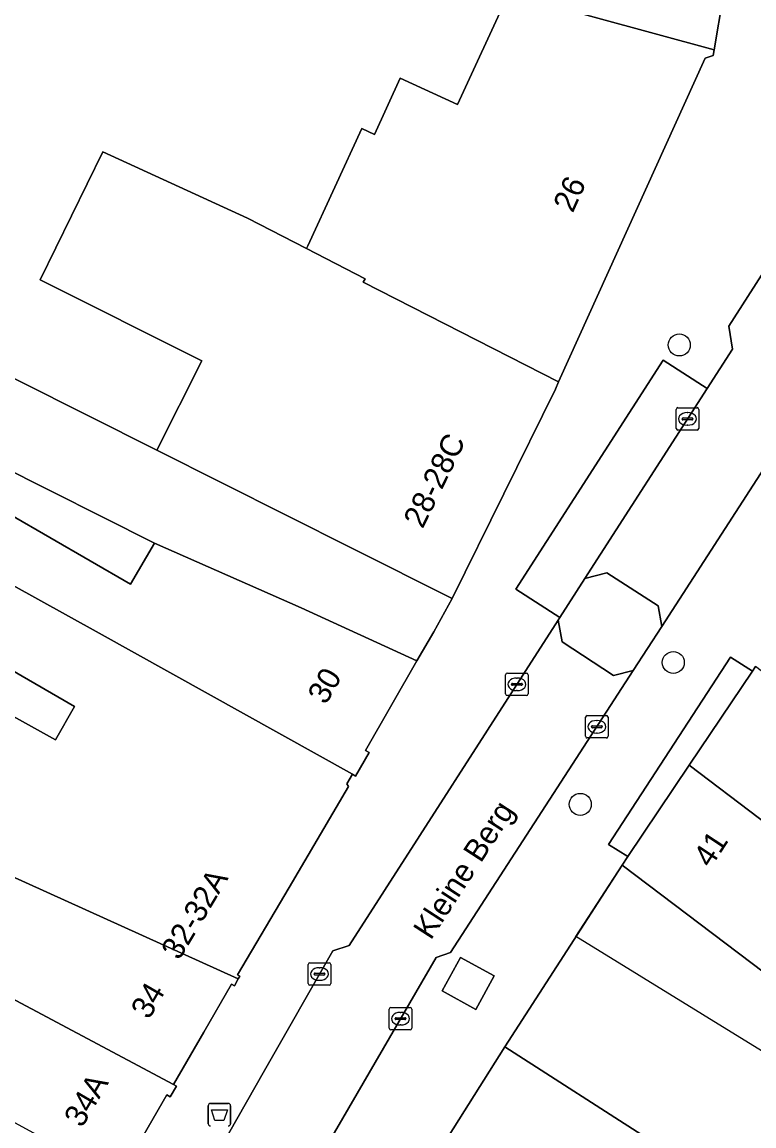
# Model space of a CAD drawing. Extents: x 160663 to 161506, y 382245 to 383291.
# Drawn here: x 161096.23 to 161128.8, y 383077.63 to 383126.73 of the extents above; entities that cross this region are included whole.
import ezdxf

# ---------------------------------------------------------------- set-up
doc = ezdxf.new("R2010")
doc.units = 0
for name, color, linetype in [('IMGEO_Afvalbak', 7, 'Continuous'), ('IMGEO_Boom', 7, 'Continuous'), ('IMGEO_Erf', 7, 'Continuous'), ('IMGEO_Kolk', 7, 'Continuous'), ('IMGEO_Openbare_ruimte_label', 7, 'Continuous'), ('IMGEO_Pand', 7, 'Continuous'), ('IMGEO_Pand_nummerreeks', 7, 'Continuous'), ('IMGEO_Pand_overbouw', 7, 'Continuous'), ('IMGEO_Pand_vergunning_verleend', 7, 'Continuous'), ('IMGEO_Parkeervlak_open', 7, 'Continuous'), ('IMGEO_Rijbaan_lokaal_open', 7, 'Continuous'), ('IMGEO_Voetpad_gesloten', 7, 'Continuous'), ('IMGEO_Voetpad_open', 7, 'Continuous'), ('IMGEO_Woonerf_open', 7, 'Continuous')]:
    doc.layers.add(name, color=color, linetype=linetype)

msp = doc.modelspace()

# ---------------------------------------------------------------- linework, layer by layer
at = {"layer": 'IMGEO_Afvalbak'}
for p, q in [((161104.518, 383077.733), (161104.518, 383078.533)), ((161104.518, 383078.533), (161104.518, 383077.733)), ((161104.618, 383078.633), (161105.408, 383078.633)), ((161105.408, 383078.633), (161104.618, 383078.633)), ((161105.508, 383078.533), (161105.508, 383077.733)), ((161105.508, 383077.733), (161105.508, 383078.533))]:
    msp.add_line(p, q, dxfattribs=at)
msp.add_lwpolyline([(161104.661, 383078.347), (161105.365, 383078.347), (161105.216, 383077.877), (161104.81, 383077.877), (161104.661, 383078.347)], dxfattribs=at)
for centre, start, end in [((161104.618, 383078.533), 90, 180), ((161104.618, 383078.533), 90, 180), ((161105.408, 383078.533), 0, 90), ((161105.408, 383078.533), 360, 90), ((161104.618, 383077.733), 180, 270), ((161104.618, 383077.733), 180, 270), ((161105.408, 383077.733), 270, 0), ((161105.408, 383077.733), 270, 0)]:
    msp.add_arc(centre, 0.1, start, end, dxfattribs=at)
at = {"layer": 'IMGEO_Boom'}
for centre in [(161125.476, 383112.368), (161125.209, 383098.247), (161121.069, 383091.936)]:
    msp.add_circle(centre, 0.489, dxfattribs=at)
at = {"layer": 'IMGEO_Erf'}
for points in [[(161089.879, 383113.891), (161102.23, 383107.686), (161104.228, 383111.663), (161097.042, 383115.272), (161099.825, 383120.963), (161106.266, 383118.007), (161108.894, 383116.654), (161108.95, 383116.775), (161111.345, 383121.996), (161111.915, 383121.735), (161113.061, 383124.233), (161115.611, 383123.064), (161117.845, 383127.933), (161119.014, 383127.673), (161119.028, 383128.579), (161116.147, 383130.304), (161116.598, 383132.104), (161102.611, 383140.477), (161099.139, 383142.555), (161097.125, 383138.696), (161093.57, 383140.552)], [(161095.667, 383104.842), (161101.058, 383101.728), (161102.119, 383103.56), (161088.202, 383110.552)], [(161093.838, 383096.949), (161097.716, 383094.802), (161098.57, 383096.283), (161092.684, 383099.683)]]:
    msp.add_lwpolyline(points, dxfattribs=at)
at = {"layer": 'IMGEO_Kolk'}
for p, q in [((161125.339, 383108.654), (161125.339, 383109.506)), ((161125.414, 383109.58), (161126.266, 383109.58)), ((161126.34, 383109.506), (161126.34, 383108.654)), ((161125.598, 383109.074), (161125.598, 383109.086)), ((161126.036, 383109.037), (161125.638, 383109.037)), ((161125.641, 383109.123), (161126.039, 383109.123)), ((161125.827, 383109.36), (161125.852, 383109.36)), ((161126.082, 383109.086), (161126.082, 383109.074)), ((161126.266, 383108.58), (161125.414, 383108.58)), ((161125.85, 383108.8), (161125.825, 383108.8)), ((161117.749, 383096.848), (161117.749, 383097.7)), ((161117.824, 383097.774), (161118.676, 383097.774)), ((161118.75, 383097.7), (161118.75, 383096.848)), ((161118.008, 383097.268), (161118.008, 383097.28)), ((161118.446, 383097.231), (161118.048, 383097.231)), ((161118.051, 383097.317), (161118.449, 383097.317)), ((161118.237, 383097.554), (161118.262, 383097.554)), ((161118.492, 383097.28), (161118.492, 383097.268)), ((161118.676, 383096.774), (161117.824, 383096.774)), ((161118.26, 383096.994), (161118.235, 383096.994)), ((161121.308, 383094.962), (161121.308, 383095.814)), ((161121.383, 383095.888), (161122.235, 383095.888)), ((161121.796, 383095.668), (161121.821, 383095.668)), ((161122.309, 383095.814), (161122.309, 383094.962)), ((161121.567, 383095.382), (161121.567, 383095.394)), ((161122.005, 383095.345), (161121.607, 383095.345)), ((161121.61, 383095.431), (161122.008, 383095.431)), ((161122.051, 383095.394), (161122.051, 383095.382)), ((161122.235, 383094.888), (161121.383, 383094.888)), ((161121.819, 383095.108), (161121.794, 383095.108)), ((161109.04, 383084.889), (161109.892, 383084.889)), ((161108.965, 383083.963), (161108.965, 383084.815)), ((161109.224, 383084.383), (161109.224, 383084.395)), ((161109.267, 383084.432), (161109.665, 383084.432)), ((161109.453, 383084.669), (161109.478, 383084.669)), ((161109.708, 383084.395), (161109.708, 383084.383)), ((161109.966, 383084.815), (161109.966, 383083.963)), ((161109.892, 383083.889), (161109.04, 383083.889)), ((161109.662, 383084.346), (161109.264, 383084.346)), ((161109.476, 383084.109), (161109.451, 383084.109)), ((161112.645, 383082.904), (161113.497, 383082.904)), ((161112.57, 383081.978), (161112.57, 383082.83)), ((161112.829, 383082.398), (161112.829, 383082.41)), ((161112.872, 383082.447), (161113.27, 383082.447)), ((161113.058, 383082.684), (161113.083, 383082.684)), ((161113.313, 383082.41), (161113.313, 383082.398)), ((161113.571, 383082.83), (161113.571, 383081.978)), ((161113.497, 383081.904), (161112.645, 383081.904)), ((161113.267, 383082.361), (161112.869, 383082.361)), ((161113.081, 383082.124), (161113.056, 383082.124))]:
    msp.add_line(p, q, dxfattribs=at)
for points in [[(161125.339, 383108.654), (161125.339, 383109.506)], [(161125.414, 383109.58), (161126.266, 383109.58)], [(161126.34, 383109.506), (161126.34, 383108.654)], [(161126.266, 383108.58), (161125.414, 383108.58)], [(161117.749, 383096.848), (161117.749, 383097.7)], [(161117.824, 383097.774), (161118.676, 383097.774)], [(161118.75, 383097.7), (161118.75, 383096.848)], [(161118.676, 383096.774), (161117.824, 383096.774)], [(161121.308, 383094.962), (161121.308, 383095.814)], [(161121.383, 383095.888), (161122.235, 383095.888)], [(161122.309, 383095.814), (161122.309, 383094.962)], [(161122.235, 383094.888), (161121.383, 383094.888)], [(161109.04, 383084.889), (161109.892, 383084.889)], [(161108.965, 383083.963), (161108.965, 383084.815)], [(161109.966, 383084.815), (161109.966, 383083.963)], [(161109.892, 383083.889), (161109.04, 383083.889)], [(161112.645, 383082.904), (161113.497, 383082.904)], [(161112.57, 383081.978), (161112.57, 383082.83)], [(161113.571, 383082.83), (161113.571, 383081.978)], [(161113.497, 383081.904), (161112.645, 383081.904)]]:
    msp.add_lwpolyline(points, dxfattribs=at)
for centre, radius, start, end in [((161125.416, 383109.504), 0.0765, 91.552, 178.448), ((161125.416, 383109.504), 0.0765, 91.552, 178.448), ((161126.264, 383109.504), 0.0765, 1.552, 88.448), ((161126.264, 383109.504), 0.0765, 1.552, 88.448), ((161125.638, 383109.083), 0.0403, 85.8775, 175.7526), ((161125.635, 383109.073), 0.0366, 178.938, 274.7102), ((161126.039, 383109.08), 0.043, 264.8664, 352.4533), ((161126.043, 383109.085), 0.0386, 1.7309, 96.639), ((161125.416, 383108.656), 0.0765, 181.552, 268.448), ((161125.416, 383108.656), 0.0765, 181.552, 268.448), ((161126.264, 383108.656), 0.0765, 271.552, 358.448), ((161126.264, 383108.656), 0.0765, 271.552, 358.448), ((161117.826, 383097.698), 0.0765, 91.552, 178.448), ((161117.826, 383097.698), 0.0765, 91.552, 178.448), ((161118.674, 383097.698), 0.0765, 1.552, 88.448), ((161118.674, 383097.698), 0.0765, 1.552, 88.448), ((161118.048, 383097.277), 0.0403, 85.8775, 175.7526), ((161118.045, 383097.267), 0.0366, 178.938, 274.7102), ((161118.449, 383097.274), 0.043, 264.8664, 352.4533), ((161118.453, 383097.279), 0.0386, 1.7309, 96.639), ((161117.826, 383096.85), 0.0765, 181.552, 268.448), ((161117.826, 383096.85), 0.0765, 181.552, 268.448), ((161118.674, 383096.85), 0.0765, 271.552, 358.448), ((161118.674, 383096.85), 0.0765, 271.552, 358.448), ((161121.385, 383095.812), 0.0765, 91.552, 178.448), ((161121.385, 383095.812), 0.0765, 91.552, 178.448), ((161122.233, 383095.812), 0.0765, 1.552, 88.448), ((161122.233, 383095.812), 0.0765, 1.552, 88.448), ((161121.607, 383095.391), 0.0403, 85.8775, 175.7526), ((161121.604, 383095.381), 0.0366, 178.938, 274.7102), ((161122.008, 383095.388), 0.043, 264.8664, 352.4533), ((161122.012, 383095.393), 0.0386, 1.7309, 96.639), ((161121.385, 383094.964), 0.0765, 181.552, 268.448), ((161121.385, 383094.964), 0.0765, 181.552, 268.448), ((161122.233, 383094.964), 0.0765, 271.552, 358.448), ((161122.233, 383094.964), 0.0765, 271.552, 358.448), ((161109.042, 383084.813), 0.0765, 91.552, 178.448), ((161109.042, 383084.813), 0.0765, 91.552, 178.448), ((161109.89, 383084.813), 0.0765, 1.552, 88.448), ((161109.89, 383084.813), 0.0765, 1.552, 88.448), ((161109.264, 383084.392), 0.0403, 85.8775, 175.7526), ((161109.261, 383084.382), 0.0366, 178.938, 274.7102), ((161109.665, 383084.389), 0.043, 264.8664, 352.4533), ((161109.669, 383084.394), 0.0386, 1.7309, 96.639), ((161109.042, 383083.965), 0.0765, 181.552, 268.448), ((161109.042, 383083.965), 0.0765, 181.552, 268.448), ((161109.89, 383083.965), 0.0765, 271.552, 358.448), ((161109.89, 383083.965), 0.0765, 271.552, 358.448), ((161112.647, 383082.828), 0.0765, 91.552, 178.448), ((161112.647, 383082.828), 0.0765, 91.552, 178.448), ((161113.495, 383082.828), 0.0765, 1.552, 88.448), ((161113.495, 383082.828), 0.0765, 1.552, 88.448), ((161112.869, 383082.407), 0.0403, 85.8775, 175.7526), ((161112.866, 383082.397), 0.0366, 178.938, 274.7102), ((161113.27, 383082.404), 0.043, 264.8664, 352.4533), ((161113.274, 383082.409), 0.0386, 1.7309, 96.639), ((161112.647, 383081.98), 0.0765, 181.552, 268.448), ((161112.647, 383081.98), 0.0765, 181.552, 268.448), ((161113.495, 383081.98), 0.0765, 271.552, 358.448), ((161113.495, 383081.98), 0.0765, 271.552, 358.448)]:
    msp.add_arc(centre, radius, start, end, dxfattribs=at)
for centre, major_axis, ratio, start_param, end_param in [((161125.826, 383109.08), (-0.387, 0.002), 0.722429, 4.712389, 7.853982), ((161125.851, 383109.08), (-0.39, 0.002), 0.717154, 1.570796, 4.712389), ((161118.236, 383097.274), (-0.387, 0.002), 0.722429, 4.712389, 7.853982), ((161118.261, 383097.274), (-0.39, 0.002), 0.717154, 1.570796, 4.712389), ((161121.795, 383095.388), (-0.387, 0.002), 0.722429, 4.712389, 7.853982), ((161121.82, 383095.388), (-0.39, 0.002), 0.717154, 1.570796, 4.712389), ((161109.452, 383084.389), (-0.387, 0.002), 0.722429, 4.712389, 7.853982), ((161109.477, 383084.389), (-0.39, 0.002), 0.717154, 1.570796, 4.712389), ((161113.057, 383082.404), (-0.387, 0.002), 0.722429, 4.712389, 7.853982), ((161113.082, 383082.404), (-0.39, 0.002), 0.717154, 1.570796, 4.712389)]:
    msp.add_ellipse(centre, major_axis=major_axis, ratio=ratio, start_param=start_param, end_param=end_param, dxfattribs=at)
at = {"layer": 'IMGEO_Pand'}
for points in [[(161126.626, 383125.121), (161126.982, 383125.25), (161127.024, 383125.501), (161119.014, 383127.673), (161117.845, 383127.933), (161115.611, 383123.064), (161113.061, 383124.233), (161111.915, 383121.735), (161111.345, 383121.996), (161108.95, 383116.775), (161108.894, 383116.654), (161111.496, 383115.315), (161111.409, 383115.158), (161120.108, 383110.731)], [(161111.409, 383115.158), (161111.496, 383115.315), (161108.894, 383116.654), (161106.266, 383118.007), (161099.825, 383120.963), (161097.042, 383115.272), (161104.228, 383111.663), (161102.23, 383107.686), (161110.898, 383103.331), (161115.365, 383101.087), (161119.96, 383110.405), (161120.108, 383110.731)], [(161108.651, 383100.67), (161102.119, 383103.56), (161101.058, 383101.728), (161095.667, 383104.842), (161094.594, 383102.986), (161094.394, 383102.64), (161094.315, 383102.504), (161099.663, 383099.555), (161110.931, 383093.276), (161111.074, 383093.195), (161111.675, 383094.237), (161111.507, 383094.334), (161113.801, 383098.313)], [(161099.663, 383099.555), (161094.315, 383102.504), (161092.845, 383099.96), (161092.684, 383099.683), (161098.57, 383096.283), (161097.716, 383094.802), (161093.838, 383096.949), (161091.236, 383098.389), (161087.558, 383100.425), (161087.456, 383100.482), (161083.813, 383094.296), (161087.359, 383092.599), (161087.441, 383092.737), (161090.446, 383090.943), (161090.535, 383091.1), (161105.851, 383084.172), (161105.924, 383084.298), (161105.824, 383084.356), (161108.112, 383088.238), (161110.76, 383092.732), (161110.688, 383092.855), (161110.931, 383093.276)], [(161148.258, 383074.587), (161151.374, 383078.105), (161144.172, 383085.477), (161136.559, 383092.177), (161128.867, 383098.067), (161128.727, 383097.855), (161125.919, 383093.682), (161132.177, 383088.928), (161140.297, 383081.749)], [(161090.535, 383091.1), (161090.446, 383090.943), (161087.441, 383092.737), (161087.359, 383092.599), (161083.813, 383094.296), (161081.988, 383090.759), (161084.421, 383089.312), (161084.508, 383089.459), (161092.356, 383085.123), (161102.975, 383079.475), (161104.318, 383081.804), (161105.55, 383083.941), (161105.676, 383083.868), (161105.851, 383084.172)], [(161148.258, 383074.587), (161140.297, 383081.749), (161132.177, 383088.928), (161125.919, 383093.682), (161123.185, 383089.618), (161122.93, 383089.238), (161129.272, 383084.441), (161130.259, 383083.445), (161141.512, 383072.995), (161147.432, 383067.653), (161150.151, 383070.564), (161147.119, 383073.302)], [(161092.356, 383085.123), (161084.508, 383089.459), (161084.421, 383089.312), (161081.988, 383090.759), (161079.976, 383086.48), (161086.349, 383082.859), (161086.41, 383082.962), (161100.503, 383075.266), (161102.665, 383079.016), (161102.828, 383078.922), (161103.103, 383079.407), (161102.975, 383079.475)], [(161124.224, 383076.969), (161117.715, 383081.151), (161114.297, 383075.737), (161112.489, 383072.874), (161128.71, 383062.601), (161138.969, 383054.914), (161139.647, 383055.96), (161138.611, 383056.66), (161142.897, 383063.273), (161142.942, 383063.342), (161143.154, 383063.734), (161135.968, 383068.755)]]:
    msp.add_lwpolyline(points, close=True, dxfattribs=at)
at = {"layer": 'IMGEO_Pand_overbouw'}
msp.add_lwpolyline([(161127.423, 383127.878), (161123.247, 383129.032), (161116.598, 383132.104), (161116.147, 383130.304), (161119.028, 383128.579), (161119.014, 383127.673), (161127.024, 383125.501)], close=True, dxfattribs=at)
at = {"layer": 'IMGEO_Pand_vergunning_verleend'}
msp.add_lwpolyline([(161120.878, 383086.055), (161122.93, 383089.238), (161129.272, 383084.441), (161130.259, 383083.445), (161130.679, 383083.055), (161129.322, 383080.852)], close=True, dxfattribs=at)
at = {"layer": 'IMGEO_Parkeervlak_open'}
msp.add_lwpolyline([(161126.716, 383110.439), (161124.761, 383111.696), (161118.207, 383101.501), (161120.161, 383100.245), (161121.278, 383101.982)], close=True, dxfattribs=at)
msp.add_lwpolyline([(161158.54, 383072.292), (161154.974, 383075.718), (161150.151, 383070.564), (161147.432, 383067.653), (161141.512, 383072.995), (161130.259, 383083.445), (161129.272, 383084.441), (161122.93, 383089.238), (161117.715, 383081.151), (161124.224, 383076.969), (161135.968, 383068.755), (161143.154, 383063.734), (161142.942, 383063.342), (161142.897, 383063.273), (161145.904, 383061.072), (161147.379, 383063.088), (161165.582, 383049.681)], dxfattribs=at)
at = {"layer": 'IMGEO_Rijbaan_lokaal_open'}
msp.add_lwpolyline([(161127.423, 383127.878), (161123.247, 383129.032), (161116.598, 383132.104), (161116.147, 383130.304), (161119.028, 383128.579), (161119.014, 383127.673), (161127.024, 383125.501)], close=True, dxfattribs=at)
at = {"layer": 'IMGEO_Voetpad_gesloten'}
msp.add_lwpolyline([(161117.239, 383084.304), (161115.743, 383085.123), (161114.928, 383083.636), (161116.423, 383082.817)], close=True, dxfattribs=at)
at = {"layer": 'IMGEO_Voetpad_open'}
for points in [[(161096.232, 383065.041), (161097.948, 383067.723), (161100.236, 383068.269), (161101.27, 383070.058), (161102.587, 383072.301), (161107.023, 383080.092), (161110.056, 383085.418), (161110.781, 383085.656), (161120.09, 383100.134), (161120.161, 383100.245), (161118.207, 383101.501), (161124.761, 383111.696), (161126.716, 383110.439), (161127.839, 383112.186), (161127.679, 383113.208), (161135.448, 383125.333), (161133.773, 383126.361), (161133.469, 383127.948), (161135.792, 383131.655), (161135.611, 383132.118), (161133.742, 383131.385), (161127.933, 383146.199), (161129.801, 383146.932), (161126.39, 383155.632)], [(161127.423, 383127.878), (161127.024, 383125.501), (161126.982, 383125.25), (161126.626, 383125.121), (161120.108, 383110.731), (161119.96, 383110.405), (161115.365, 383101.087), (161114.549, 383099.614), (161113.801, 383098.313), (161111.507, 383094.334), (161111.675, 383094.237), (161111.074, 383093.195), (161110.931, 383093.276), (161110.688, 383092.855), (161110.76, 383092.732), (161108.112, 383088.238), (161105.824, 383084.356), (161105.924, 383084.298), (161105.851, 383084.172), (161105.676, 383083.868), (161105.55, 383083.941), (161104.318, 383081.804), (161102.975, 383079.475), (161103.103, 383079.407), (161102.828, 383078.922), (161102.665, 383079.016), (161100.503, 383075.266)], [(161130.179, 383108.315), (161124.699, 383099.854), (161123.43, 383097.895), (161115.299, 383085.34), (161114.65, 383085.128), (161110.498, 383077.975), (161106.105, 383070.405)], [(161114.297, 383075.737), (161117.715, 383081.151), (161122.93, 383089.238), (161123.185, 383089.618), (161122.327, 383090.152), (161127.754, 383098.482), (161128.727, 383097.855), (161128.867, 383098.067)]]:
    msp.add_lwpolyline(points, dxfattribs=at)
for points in [[(161102.119, 383103.56), (161108.651, 383100.67), (161113.801, 383098.313), (161114.549, 383099.614), (161115.365, 383101.087), (161110.898, 383103.331), (161102.23, 383107.686), (161089.879, 383113.891), (161088.202, 383110.552)], [(161125.919, 383093.682), (161128.727, 383097.855), (161127.754, 383098.482), (161122.327, 383090.152), (161123.185, 383089.618)], [(161117.239, 383084.304), (161116.423, 383082.817), (161114.928, 383083.636), (161115.743, 383085.123)]]:
    msp.add_lwpolyline(points, close=True, dxfattribs=at)
at = {"layer": 'IMGEO_Woonerf_open'}
msp.add_lwpolyline([(161133.469, 383127.948), (161133.773, 383126.361), (161135.448, 383125.333), (161127.679, 383113.208), (161127.839, 383112.186), (161126.716, 383110.439), (161121.278, 383101.982), (161122.257, 383102.231), (161124.53, 383100.761), (161124.699, 383099.854), (161130.179, 383108.315), (161129.967, 383109.115), (161137.681, 383120.657), (161139.128, 383122.904), (161141.184, 383123.375), (161143.502, 383124.543), (161144.392, 383124.992), (161145.396, 383126.558), (161145.902, 383126.174), (161147.93, 383128.951)], dxfattribs=at)
for points in [[(161124.53, 383100.761), (161122.257, 383102.231), (161121.278, 383101.982), (161120.161, 383100.245), (161120.09, 383100.134), (161120.271, 383099.166), (161122.548, 383097.666), (161123.43, 383097.895), (161124.699, 383099.854)], [(161115.299, 383085.34), (161123.43, 383097.895), (161122.548, 383097.666), (161120.271, 383099.166), (161120.09, 383100.134), (161110.781, 383085.656), (161110.056, 383085.418), (161107.023, 383080.092), (161102.587, 383072.301), (161103.61, 383072.555), (161105.848, 383071.237), (161106.105, 383070.405), (161110.498, 383077.975), (161114.65, 383085.128)]]:
    msp.add_lwpolyline(points, close=True, dxfattribs=at)

# ---------------------------------------------------------------- texts
at = {"layer": 'IMGEO_Openbare_ruimte_label'}
msp.add_text('Kleine Berg', height=1, rotation=57.041, dxfattribs=at).set_placement((161114.418, 383085.862))
at = {"layer": 'IMGEO_Pand_nummerreeks'}
for s, rotation, p in [('26', 65.6724, (161120.735, 383118.209)), ('28-28C', 63.839, (161114.054, 383104.162)), ('30', 60.0116, (161109.748, 383096.33)), ('41', 56.6259, (161126.869, 383089.072)), ('32-32A', 59.1808, (161103.224, 383084.964)), ('34', 60.0632, (161101.883, 383082.33)), ('34A', 59.5819, (161098.901, 383077.515))]:
    msp.add_text(s, height=1, rotation=rotation, dxfattribs=at).set_placement(p)

doc.saveas('drawing.dxf')
